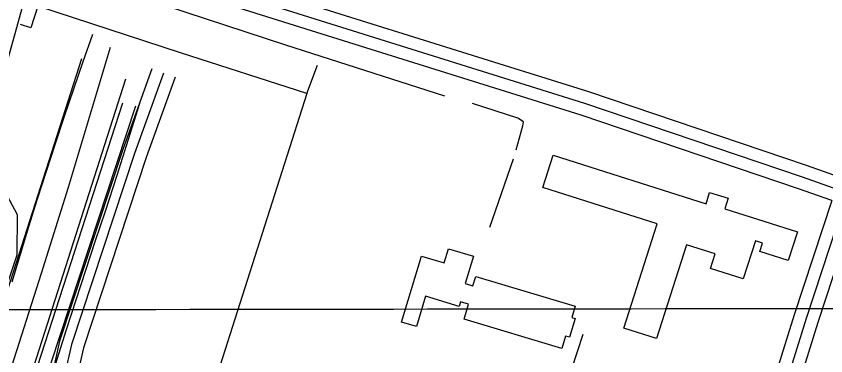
# Model space of a CAD drawing. Extents: x 3297772 to 3335630, y 634068 to 659439.
# Drawn here: x 3326948 to 3327928, y 642444 to 642856 of the extents above; entities that cross this region are included whole.
import ezdxf

# ---------------------------------------------------------------- set-up
doc = ezdxf.new("R2010")
doc.units = 0
for name, color, linetype in [('V-BLDG-OTLN', 7, 'Continuous'), ('V-GRID-MAJR', 7, 'Continuous'), ('V-RAIL-TRAK', 7, 'Continuous'), ('V-ROAD-CNTR', 7, 'Continuous'), ('V-TOPO-SHOR', 7, 'Continuous'), ('V-UTIL-LINE', 7, 'Continuous')]:
    doc.layers.add(name, color=color, linetype=linetype)

msp = doc.modelspace()

# ---------------------------------------------------------------- linework, layer by layer
at = {"layer": 'V-BLDG-OTLN'}
for points in [[(3327724.131, 642604.006), (3327585.732, 642648.049), (3327598.237, 642687.3420000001), (3327783.38, 642628.425), (3327787.753, 642642.165), (3327809.973, 642635.093), (3327805.933, 642622.3910000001), (3327894.054, 642594.35), (3327882.98, 642559.553), (3327848.4450000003, 642570.542), (3327851.648, 642580.61), (3327843.12, 642583.324), (3327828.481, 642537.322), (3327788.656, 642549.995), (3327794.306, 642567.755), (3327759.607, 642578.7980000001), (3327723.466, 642465.2220000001), (3327683.966, 642477.79)], [(3327504.528, 642540.3690000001), (3327625.061, 642504.273), (3327620.912, 642490.414), (3327624.984, 642489.194), (3327618.2290000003, 642466.637), (3327613.394, 642468.085), (3327608.87, 642452.979), (3327490.5100000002, 642488.424), (3327495.9560000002, 642506.608), (3327486.076, 642509.5650000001), (3327484.423, 642504.044), (3327443.613, 642516.264), (3327432.6350000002, 642479.613), (3327414.73, 642484.975), (3327438.687, 642564.976), (3327466.45, 642556.6630000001), (3327471.611, 642573.899), (3327501.803, 642564.857), (3327491.845, 642531.612), (3327501.078, 642528.8470000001)]]:
    msp.add_lwpolyline(points, close=True, dxfattribs=at)
at = {"layer": 'V-GRID-MAJR'}
msp.add_spline([(3301879.038, 642477.1950000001), (3307140.4620000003, 642480.638), (3312401.887, 642484.8470000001), (3317663.311, 642489.822), (3322924.734, 642495.561), (3328186.156, 642502.066), (3333447.577, 642509.336), (3333447.578, 642509.336)], degree=3, dxfattribs=at)
at = {"layer": 'V-RAIL-TRAK'}
for points in [[(3326943.186, 642533.856), (3326953.293, 642567.437), (3326963.586, 642600.961), (3326974.066, 642634.43), (3326984.73, 642667.836), (3326995.58, 642701.186), (3327006.615, 642734.4720000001), (3327017.832, 642767.697), (3327029.235, 642800.86), (3327040.8200000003, 642833.956)], [(3326459.665, 640996.701), (3326479.697, 641041.419), (3326499.563, 641086.207), (3326519.264, 641131.071), (3326525.617, 641147.448), (3326531.7630000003, 641163.906), (3326537.7, 641180.442), (3326543.4250000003, 641197.051), (3326548.94, 641213.732), (3326554.24, 641230.48), (3326559.327, 641247.295), (3326564.202, 641264.174), (3326595.314977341, 641346.0143618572), (3326665.9926862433, 641563.4322243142), (3326793.4350830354, 641964.5477364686), (3326978.7307320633, 642544.3995755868), (3327011.5497320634, 642648.4135755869), (3327062.2151573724, 642817.9331220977)], [(3326519.264, 641131.071), (3326528.1750000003, 641147.545), (3326536.914, 641164.113), (3326545.475, 641180.773), (3326553.857, 641197.522), (3326562.063, 641214.361), (3326570.092, 641231.285), (3326577.94, 641248.294), (3326586.156, 641267.144), (3326594.5470000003, 641285.9180000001), (3326603.109, 641304.6140000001), (3326611.844, 641323.228), (3326620.751, 641341.761), (3326629.826, 641360.209), (3326638.1, 641379.577), (3326646.199, 641399.0210000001), (3326654.119, 641418.542), (3326661.862, 641438.135), (3326669.426, 641457.7980000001), (3326689.576, 641515.687), (3326817.8499871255, 641957.5989134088), (3327080.850611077, 642779.5969182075)], [(3326942.041, 642255.181), (3326953.68, 642293.481), (3326965.102, 642331.846), (3326975.819, 642368.022), (3326986.735, 642404.138), (3326997.849, 642440.1950000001), (3327009.162, 642476.189), (3327020.674, 642512.121), (3327032.3850000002, 642547.988), (3327044.292, 642583.791), (3327056.395, 642619.524), (3327070.275, 642663.0650000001), (3327084.154, 642706.605), (3327098.0330000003, 642750.1460000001)]]:
    msp.add_lwpolyline(points, dxfattribs=at)
at = {"layer": 'V-ROAD-CNTR'}
for points in [[(3328694.3575738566, 644857.127259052), (3328690.85058087, 644798.399376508), (3328687.7935869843, 644757.5674581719), (3328662.98063661, 644694.9975833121), (3328605.6857511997, 644578.8578155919), (3328558.751845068, 644483.14400702), (3328516.7649290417, 644383.776205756), (3328495.783971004, 644316.9853393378), (3328466.843028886, 644237.7254978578), (3328402.397157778, 644044.162884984), (3328341.4072797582, 643836.6493000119), (3328242.96147665, 643536.844899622), (3328145.420671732, 643235.81650168), (3328034.81189295, 642886.6162000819), (3327904.430153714, 642489.1939949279), (3327791.02738052, 642124.542724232), (3327685.7855910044, 641806.1283610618), (3327495.890970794, 641213.1665469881), (3327347.611267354, 640740.143493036)], [(3328802.8983567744, 642373.5222262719), (3328687.877586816, 642411.7121498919), (3328504.786952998, 642466.0600411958), (3328306.744349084, 642531.5909101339), (3328012.598937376, 642620.573732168), (3327900.16216225, 642660.6766519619), (3327636.76268905, 642749.883473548), (3327316.485329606, 642849.9682733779), (3327060.41384175, 642930.84211163), (3326904.18415421, 642981.47201037), (3326645.77967102, 643060.3158526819), (3326390.9391807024, 643140.9756913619), (3326228.284506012, 643195.5755821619)], [(3327944.8940727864, 642660.64765202), (3327905.0881523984, 642674.8456236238), (3327641.406679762, 642764.1474450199), (3327320.981320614, 642864.2782447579), (3327064.984832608, 642945.129083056), (3327000.817960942, 642965.9230414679)], [(3326976.4760096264, 642942.2760887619), (3326924.7371131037, 642757.269458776), (3326899.3621638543, 642678.4376164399)], [(3327935.5390914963, 642632.133709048), (3327895.236172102, 642646.5076803), (3327632.118698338, 642735.619502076), (3327311.989338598, 642835.6583019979), (3327055.8428508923, 642916.5551402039), (3326976.4770096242, 642942.2760887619)], [(3327027.3469078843, 642804.0343652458), (3326695.8715708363, 641770.0744331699), (3326424.312113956, 640937.4710983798), (3326136.722689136, 640033.864905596), (3326092.796776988, 639878.2432168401), (3326048.432865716, 639752.1354690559)], [(3327112.4217377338, 642791.718389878), (3327077.2858080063, 642694.0035853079), (3327000.6359613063, 642461.792049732), (3326989.140984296, 642410.697151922)], [(3327126.536709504, 642786.643400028), (3327091.467779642, 642689.1145950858), (3327015.109932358, 642457.785057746), (3327006.769949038, 642420.7161318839)], [(3327140.6516812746, 642781.568410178), (3327105.649751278, 642684.2256048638), (3327029.58390341, 642453.7780657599), (3327024.3999137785, 642430.7341118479)], [(3327076.9348087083, 642750.16747298), (3326757.853446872, 641764.600444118), (3326640.1346823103, 641384.5292042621)], [(3326431.0011005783, 640957.9800573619), (3326589.193784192, 641280.3594126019), (3326620.726721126, 641341.30029072), (3326705.792550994, 641528.528916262), (3326762.906436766, 641715.5525422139), (3326967.702027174, 642365.7572418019), (3327092.9477766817, 642746.8184796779)], [(3326899.3621638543, 642678.4376164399), (3326924.276114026, 642661.259650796), (3326949.545063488, 642615.4887423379), (3326948.8780648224, 642566.2328408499), (3326910.7351411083, 642452.459068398), (3326686.965588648, 641758.3964565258)], [(3327935.5380914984, 642632.1347090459), (3327890.1411822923, 642493.7589857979), (3327801.846358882, 642209.842553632)], [(3327963.804034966, 642622.053729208), (3327918.7191251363, 642484.6290040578), (3327805.311351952, 642119.961733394), (3327759.130444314, 641980.2390128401)]]:
    msp.add_lwpolyline(points, dxfattribs=at)
at = {"layer": 'V-TOPO-SHOR'}
msp.add_line((3327521.7970000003, 642599.953), (3327550.404, 642682.6680000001), dxfattribs=at)
for points in [[(3327467.312, 642758.569), (3327274.792, 642820.658), (3326984.091, 642916.138)], [(3327553.594, 642693.496), (3327561.596, 642722.889), (3327562.409, 642727.534), (3327555.472, 642732.242), (3327500.576, 642749.761)], [(3327634.038, 642469.813), (3327620.507, 642428.061), (3327617.261, 642411.032), (3327617.156, 642398.629), (3327618.649, 642391.637), (3327624.023, 642385.3910000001), (3327637.157, 642379.855), (3327656.478, 642372.714), (3327663.416, 642368.003), (3327685.631, 642336.03), (3327707.721, 642289.327), (3327703.977, 642287.55)]]:
    msp.add_lwpolyline(points, dxfattribs=at)
at = {"layer": 'V-UTIL-LINE'}
msp.add_line((3327299.9250000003, 642761.764), (3327312.9050000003, 642796.103), dxfattribs=at)
for points in [[(3327299.9250000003, 642761.764), (3327147.1380000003, 642811.094), (3326974.471, 642867.844), (3326966.093, 642841.626), (3326953.221, 642845.605)], [(3327299.9250000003, 642761.764), (3327191.918, 642422.728), (3327183.484, 642390.1630000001)]]:
    msp.add_lwpolyline(points, dxfattribs=at)

doc.saveas('drawing.dxf')
